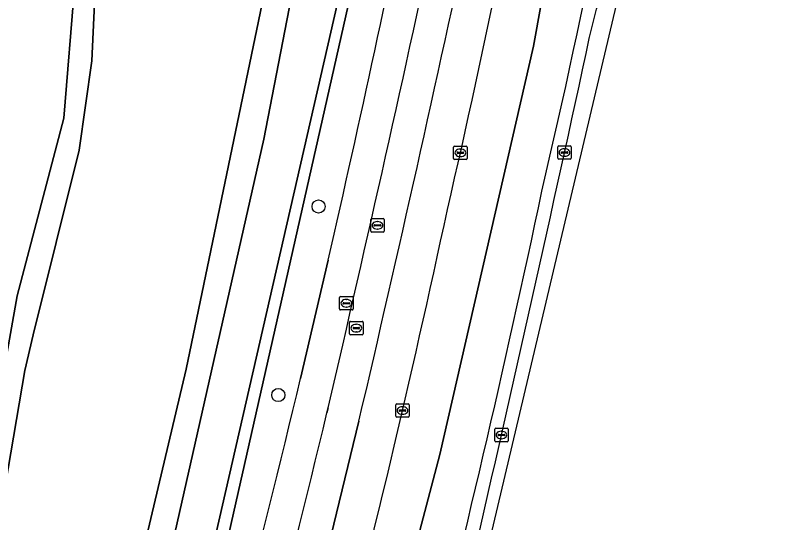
# Model space of a CAD drawing. Extents: x 162073 to 163043, y 381818 to 382561.
# Drawn here: x 162976.8 to 163034.3, y 382359.4 to 382397.1 of the extents above; entities that cross this region are included whole.
import ezdxf

# ---------------------------------------------------------------- set-up
doc = ezdxf.new("R2010")
doc.units = 0
for name, color, linetype in [('IMGEO_Berm_gesloten', 7, 'Continuous'), ('IMGEO_Berm_groen', 7, 'Continuous'), ('IMGEO_Boom', 7, 'Continuous'), ('IMGEO_Fietspad_gesloten', 7, 'Continuous'), ('IMGEO_Kolk', 7, 'Continuous'), ('IMGEO_Loofbos', 7, 'Continuous'), ('IMGEO_Oever', 7, 'Continuous'), ('IMGEO_Rijbaan_regionaal_gesloten', 7, 'Continuous'), ('IMGEO_Rioolput', 7, 'Continuous'), ('IMGEO_Voetpad_gesloten', 7, 'Continuous'), ('IMGEO_Voetpad_open', 7, 'Continuous'), ('IMGEO_Waterloop', 7, 'Continuous')]:
    doc.layers.add(name, color=color, linetype=linetype)

msp = doc.modelspace()

# ---------------------------------------------------------------- linework, layer by layer
at = {"layer": 'IMGEO_Berm_gesloten'}
for centre, radius, start, end in [((162467.167, 382512.671), 563.591, 346.80773, 351.14372), ((162808.395, 382449.774), 217.901, 345.58273, 348.56656), ((160442.005, 382950.684), 2636.541, 346.978946, 347.844549), ((162125.762, 382571.196), 909.584, 345.59294, 348.126529)]:
    msp.add_arc(centre, radius, start, end, dxfattribs=at)
at = {"layer": 'IMGEO_Berm_groen'}
for points in [[(163009.463, 382441.916), (163003.169, 382405.357), (162992.284, 382357.026), (162984.389, 382328.919), (162975.788, 382304.752), (162968.808, 382286.538), (162960.761, 382268.931), (162951.471, 382250), (162946.499, 382240.293), (162935.836, 382222.613), (162931.089, 382215.57), (162929.737, 382213.563), (162926.945, 382208.831), (162905.804, 382178.355)], [(162997.948, 382370.13), (163000, 382378.919)], [(163002.289, 382366.953), (163000, 382357.545)]]:
    msp.add_lwpolyline(points, dxfattribs=at)
for centre, radius, start, end in [((162278.833, 382550.88), 749.16, 347.026116, 349.941257), ((161815.563, 382650.802), 1215.241, 347.071922, 348.577112), ((161002.934, 382834.145), 2053.214, 346.847616, 347.927796), ((162093.494, 382579.594), 936.314, 345.503933, 347.860114), ((162112.043, 382579.694), 910.354, 344.210364, 346.691122)]:
    msp.add_arc(centre, radius, start, end, dxfattribs=at)
at = {"layer": 'IMGEO_Boom'}
for centre in [(162999.29, 382382.916), (162996.296, 382368.891)]:
    msp.add_circle(centre, 0.489, dxfattribs=at)
at = {"layer": 'IMGEO_Fietspad_gesloten'}
for points in [[(163000, 382367.948), (162999.909, 382367.558)], [(163000, 382357.545), (163002.289, 382366.953)]]:
    msp.add_lwpolyline(points, dxfattribs=at)
for centre, radius, start, end in [((161020.196, 382830.157), 2033.042, 346.858993, 347.938696), ((161002.934, 382834.145), 2053.214, 346.847616, 347.927796), ((162160.645, 382567.343), 862.715, 343.999413, 346.610063)]:
    msp.add_arc(centre, radius, start, end, dxfattribs=at)
at = {"layer": 'IMGEO_Kolk'}
for p, q in [((163009.327, 382386.484), (163009.327, 382387.336)), ((163009.402, 382387.41), (163010.254, 382387.41)), ((163009.815, 382387.19), (163009.84, 382387.19)), ((163010.328, 382387.336), (163010.328, 382386.484)), ((163017.065, 382386.5), (163017.065, 382387.352)), ((163017.14, 382387.426), (163017.992, 382387.426)), ((163017.553, 382387.206), (163017.578, 382387.206)), ((163018.066, 382387.352), (163018.066, 382386.5)), ((163009.586, 382386.904), (163009.586, 382386.916)), ((163010.024, 382386.867), (163009.626, 382386.867)), ((163009.629, 382386.953), (163010.027, 382386.953)), ((163009.838, 382386.63), (163009.813, 382386.63)), ((163010.07, 382386.916), (163010.07, 382386.904)), ((163017.324, 382386.92), (163017.324, 382386.932)), ((163017.762, 382386.883), (163017.364, 382386.883)), ((163017.367, 382386.969), (163017.765, 382386.969)), ((163017.576, 382386.646), (163017.551, 382386.646)), ((163017.808, 382386.932), (163017.808, 382386.92)), ((163010.254, 382386.41), (163009.402, 382386.41)), ((163017.992, 382386.426), (163017.14, 382386.426)), ((163005.022, 382367.312), (163005.022, 382368.164)), ((163005.097, 382368.238), (163005.949, 382368.238)), ((163006.023, 382368.164), (163006.023, 382367.312)), ((163005.281, 382367.732), (163005.281, 382367.744)), ((163005.719, 382367.695), (163005.321, 382367.695)), ((163005.324, 382367.781), (163005.722, 382367.781)), ((163005.51, 382368.018), (163005.535, 382368.018)), ((163005.765, 382367.744), (163005.765, 382367.732)), ((163005.949, 382367.238), (163005.097, 382367.238)), ((163005.533, 382367.458), (163005.508, 382367.458)), ((163012.453, 382366.422), (163013.305, 382366.422)), ((163012.378, 382365.496), (163012.378, 382366.348)), ((163012.637, 382365.916), (163012.637, 382365.928)), ((163013.075, 382365.879), (163012.677, 382365.879)), ((163012.68, 382365.965), (163013.078, 382365.965)), ((163012.866, 382366.202), (163012.891, 382366.202)), ((163013.121, 382365.928), (163013.121, 382365.916)), ((163013.379, 382366.348), (163013.379, 382365.496)), ((163013.305, 382365.422), (163012.453, 382365.422)), ((163012.889, 382365.642), (163012.864, 382365.642))]:
    msp.add_line(p, q, dxfattribs=at)
for points in [[(163009.327, 382386.484), (163009.327, 382387.336)], [(163009.402, 382387.41), (163010.254, 382387.41)], [(163010.328, 382387.336), (163010.328, 382386.484)], [(163017.065, 382386.5), (163017.065, 382387.352)], [(163017.14, 382387.426), (163017.992, 382387.426)], [(163018.066, 382387.352), (163018.066, 382386.5)], [(163010.254, 382386.41), (163009.402, 382386.41)], [(163017.992, 382386.426), (163017.14, 382386.426)], [(163005.022, 382367.312), (163005.022, 382368.164)], [(163005.097, 382368.238), (163005.949, 382368.238)], [(163006.023, 382368.164), (163006.023, 382367.312)], [(163005.949, 382367.238), (163005.097, 382367.238)], [(163012.453, 382366.422), (163013.305, 382366.422)], [(163012.378, 382365.496), (163012.378, 382366.348)], [(163013.379, 382366.348), (163013.379, 382365.496)], [(163013.305, 382365.422), (163012.453, 382365.422)]]:
    msp.add_lwpolyline(points, dxfattribs=at)
for centre, radius, start, end in [((163009.404, 382387.334), 0.0765, 91.55205, 178.44795), ((163009.404, 382387.334), 0.0765, 91.55205, 178.44795), ((163010.252, 382387.334), 0.0765, 1.55205, 88.44795), ((163010.252, 382387.334), 0.0765, 1.55205, 88.44795), ((163017.142, 382387.35), 0.0765, 91.55205, 178.44795), ((163017.142, 382387.35), 0.0765, 91.55205, 178.44795), ((163017.99, 382387.35), 0.0765, 1.55205, 88.44795), ((163017.99, 382387.35), 0.0765, 1.55205, 88.44795), ((163009.626, 382386.913), 0.0403, 85.87752, 175.75265), ((163009.623, 382386.903), 0.0366, 178.93798, 274.71019), ((163010.027, 382386.91), 0.043, 264.86636, 352.45326), ((163010.031, 382386.915), 0.0386, 1.73085, 96.63898), ((163017.364, 382386.929), 0.0403, 85.87752, 175.75265), ((163017.361, 382386.919), 0.0366, 178.93798, 274.71019), ((163017.765, 382386.926), 0.043, 264.86636, 352.45326), ((163017.769, 382386.931), 0.0386, 1.73085, 96.63898), ((163009.404, 382386.486), 0.0765, 181.55205, 268.44795), ((163009.404, 382386.486), 0.0765, 181.55205, 268.44795), ((163010.252, 382386.486), 0.0765, 271.55205, 358.44795), ((163010.252, 382386.486), 0.0765, 271.55205, 358.44795), ((163017.142, 382386.502), 0.0765, 181.55205, 268.44795), ((163017.142, 382386.502), 0.0765, 181.55205, 268.44795), ((163017.99, 382386.502), 0.0765, 271.55205, 358.44795), ((163017.99, 382386.502), 0.0765, 271.55205, 358.44795), ((163005.099, 382368.162), 0.0765, 91.55205, 178.44795), ((163005.099, 382368.162), 0.0765, 91.55205, 178.44795), ((163005.947, 382368.162), 0.0765, 1.55205, 88.44795), ((163005.947, 382368.162), 0.0765, 1.55205, 88.44795), ((163005.321, 382367.741), 0.0403, 85.87752, 175.75265), ((163005.318, 382367.731), 0.0366, 178.93798, 274.71019), ((163005.722, 382367.738), 0.043, 264.86636, 352.45326), ((163005.726, 382367.743), 0.0386, 1.73085, 96.63898), ((163005.099, 382367.314), 0.0765, 181.55205, 268.44795), ((163005.099, 382367.314), 0.0765, 181.55205, 268.44795), ((163005.947, 382367.314), 0.0765, 271.55205, 358.44795), ((163005.947, 382367.314), 0.0765, 271.55205, 358.44795), ((163012.455, 382366.346), 0.0765, 91.55205, 178.44795), ((163012.455, 382366.346), 0.0765, 91.55205, 178.44795), ((163013.303, 382366.346), 0.0765, 1.55205, 88.44795), ((163013.303, 382366.346), 0.0765, 1.55205, 88.44795), ((163012.677, 382365.925), 0.0403, 85.87752, 175.75265), ((163012.674, 382365.915), 0.0366, 178.93798, 274.71019), ((163013.078, 382365.922), 0.043, 264.86636, 352.45326), ((163013.082, 382365.927), 0.0386, 1.73085, 96.63898), ((163012.455, 382365.498), 0.0765, 181.55205, 268.44795), ((163012.455, 382365.498), 0.0765, 181.55205, 268.44795), ((163013.303, 382365.498), 0.0765, 271.55205, 358.44795), ((163013.303, 382365.498), 0.0765, 271.55205, 358.44795)]:
    msp.add_arc(centre, radius, start, end, dxfattribs=at)
for centre, major_axis, ratio, start_param, end_param in [((163009.814, 382386.91), (-0.387, 0.002), 0.722429, 4.712389, 7.853982), ((163009.839, 382386.91), (-0.39, 0.002), 0.717154, 1.570796, 4.712389), ((163017.552, 382386.926), (-0.387, 0.002), 0.722429, 4.712389, 7.853982), ((163017.577, 382386.926), (-0.39, 0.002), 0.717154, 1.570796, 4.712389), ((163005.509, 382367.738), (-0.387, 0.002), 0.722429, 4.712389, 7.853982), ((163005.534, 382367.738), (-0.39, 0.002), 0.717154, 1.570796, 4.712389), ((163012.865, 382365.922), (-0.387, 0.002), 0.722429, 4.712389, 7.853982), ((163012.89, 382365.922), (-0.39, 0.002), 0.717154, 1.570796, 4.712389)]:
    msp.add_ellipse(centre, major_axis=major_axis, ratio=ratio, start_param=start_param, end_param=end_param, dxfattribs=at)
at = {"layer": 'IMGEO_Loofbos'}
for points in [[(162975.46, 382368.288), (162976.876, 382376.274), (162980.344, 382389.491), (162981.182, 382399.534), (162980.344, 382410.491), (162978.288, 382418.82), (162973.109, 382431.527)], [(162975.418, 382431.161), (162979.892, 382419.367), (162982.055, 382412.307), (162982.994, 382405.506), (162982.428, 382393.752), (162981.49, 382387.093), (162978.065, 382373.373), (162977.454, 382370.716), (162975.341, 382358.476)], [(162963.955, 382290.894), (162969.218, 382303.881), (162976.764, 382325.307), (162982.193, 382343.106), (162986.049, 382356.464), (162989.459, 382370.819), (162998.355, 382413.783)]]:
    msp.add_lwpolyline(points, dxfattribs=at)
at = {"layer": 'IMGEO_Oever'}
for points in [[(162892.722, 382168.464), (162918.54, 382203.454), (162931.618, 382221.798), (162955.992, 382266.044), (162969.325, 382297.636), (162974.421, 382310.46), (162988.433, 382357.849), (162995.227, 382387.912), (163000.068, 382413.008), (163000.875, 382419.675), (163000.196, 382423.666), (162998.667, 382428.337), (162994.251, 382448.974)], [(163008.773, 382448.889), (163008.614, 382441.447), (163001.225, 382400.343), (162989.378, 382348.581), (162985.811, 382335.46), (162984.75, 382331.723), (162975.992, 382306.224), (162975.365, 382304.579), (162961.799, 382271.914), (162959.187, 382266.607), (162950.695, 382249.292), (162938.115, 382226.798), (162934.76, 382221.447), (162923.062, 382203.846), (162910.026, 382185.333)], [(162827.052, 382100.158), (162834.001, 382104.842), (162837.2, 382107.28), (162849.38, 382117.57), (162857.282, 382124.933), (162872.251, 382139.718), (162883.668, 382152.294), (162899.535, 382170.594), (162905.804, 382178.355), (162926.945, 382208.831), (162929.737, 382213.563), (162931.089, 382215.57), (162935.836, 382222.613), (162946.499, 382240.293), (162951.471, 382250), (162960.761, 382268.931), (162968.808, 382286.538), (162975.788, 382304.752), (162984.389, 382328.919), (162992.284, 382357.026), (163003.169, 382405.357), (163009.463, 382441.916)], [(162998.355, 382413.783), (162989.459, 382370.819), (162986.049, 382356.464), (162982.193, 382343.106), (162976.764, 382325.307), (162969.218, 382303.881), (162963.955, 382290.894), (162956.799, 382274.275), (162944.627, 382250), (162941.092, 382243.667), (162927.039, 382220.169), (162920.308, 382210.566), (162913.654, 382201.075), (162904.582, 382188.642), (162891.22, 382171.7), (162879.767, 382158.337), (162866.744, 382144.32), (162846.879, 382124.841), (162835.948, 382115.508), (162816.441, 382100.26), (162816.03, 382099.774)]]:
    msp.add_lwpolyline(points, dxfattribs=at)
at = {"layer": 'IMGEO_Rijbaan_regionaal_gesloten'}
for points in [[(163024.727, 382478.897), (163022.094, 382461.391), (163021.27, 382454.791), (163020.83, 382451.386), (163020.222, 382446.563), (163023.682, 382445.756), (163021.024, 382426.499), (163020.138, 382421.707), (163019.252, 382416.915), (163015.267, 382394.846), (163008.303, 382364.481), (163000.856, 382336.21), (162998.252, 382327.416), (162995.648, 382318.621), (162984.803, 382289.132), (162980.91, 382279.813), (162977.017, 382270.493), (162968.675, 382253.662), (162966.989, 382250), (162962.804, 382241.338), (162958.2, 382233.459), (162960.969, 382231.641)], [(162956.261, 382217.556), (162959.404, 382222.731), (162963.365, 382229.253), (162982.804, 382270.096), (163002.164, 382316.367), (163021.987, 382400.242), (163034.29, 382443.535), (163032.875, 382443.8), (163030.371, 382435.334), (163023.486, 382412.136), (163021.972, 382406.58)], [(162955.491, 382235.237), (162958.2, 382233.459), (162962.804, 382241.338), (162966.989, 382250), (162968.675, 382253.662), (162977.017, 382270.493), (162980.91, 382279.813), (162984.803, 382289.132), (162995.648, 382318.621), (162998.252, 382327.416), (163000.856, 382336.21), (163008.303, 382364.481), (163015.267, 382394.846), (163019.252, 382416.915)]]:
    msp.add_lwpolyline(points, dxfattribs=at)
for centre, radius, start, end in [((162467.167, 382512.671), 563.591, 346.80773, 351.14372), ((162278.833, 382550.88), 749.16, 347.026116, 349.941257), ((162808.395, 382449.774), 217.901, 345.58273, 348.56656), ((160442.005, 382950.684), 2636.541, 346.978946, 347.844549), ((162125.762, 382571.196), 909.584, 345.59294, 348.126529), ((162093.494, 382579.594), 936.314, 345.503933, 347.860114)]:
    msp.add_arc(centre, radius, start, end, dxfattribs=at)
at = {"layer": 'IMGEO_Rioolput'}
for p, q in [((163003.239, 382382.014), (163004.091, 382382.014)), ((163003.164, 382381.088), (163003.164, 382381.94)), ((163003.423, 382381.508), (163003.423, 382381.52)), ((163003.861, 382381.471), (163003.463, 382381.471)), ((163003.466, 382381.557), (163003.864, 382381.557)), ((163003.652, 382381.794), (163003.677, 382381.794)), ((163003.907, 382381.52), (163003.907, 382381.508)), ((163004.165, 382381.94), (163004.165, 382381.088)), ((163004.091, 382381.014), (163003.239, 382381.014)), ((163003.675, 382381.234), (163003.65, 382381.234)), ((163000.929, 382376.218), (163001.781, 382376.218)), ((163000.854, 382375.292), (163000.854, 382376.144)), ((163001.113, 382375.712), (163001.113, 382375.724)), ((163001.551, 382375.675), (163001.153, 382375.675)), ((163001.156, 382375.761), (163001.554, 382375.761)), ((163001.342, 382375.998), (163001.367, 382375.998)), ((163001.597, 382375.724), (163001.597, 382375.712)), ((163001.855, 382376.144), (163001.855, 382375.292)), ((163001.781, 382375.218), (163000.929, 382375.218)), ((163001.365, 382375.438), (163001.34, 382375.438)), ((163001.592, 382373.445), (163001.592, 382374.297)), ((163001.667, 382374.371), (163002.519, 382374.371)), ((163001.894, 382373.914), (163002.292, 382373.914)), ((163002.08, 382374.151), (163002.105, 382374.151)), ((163002.593, 382374.297), (163002.593, 382373.445)), ((163002.519, 382373.371), (163001.667, 382373.371)), ((163001.851, 382373.865), (163001.851, 382373.877)), ((163002.289, 382373.828), (163001.891, 382373.828)), ((163002.103, 382373.591), (163002.078, 382373.591)), ((163002.335, 382373.877), (163002.335, 382373.865))]:
    msp.add_line(p, q, dxfattribs=at)
for points in [[(163003.239, 382382.014), (163004.091, 382382.014)], [(163003.164, 382381.088), (163003.164, 382381.94)], [(163004.165, 382381.94), (163004.165, 382381.088)], [(163004.091, 382381.014), (163003.239, 382381.014)], [(163000.929, 382376.218), (163001.781, 382376.218)], [(163000.854, 382375.292), (163000.854, 382376.144)], [(163001.855, 382376.144), (163001.855, 382375.292)], [(163001.781, 382375.218), (163000.929, 382375.218)], [(163001.592, 382373.445), (163001.592, 382374.297)], [(163001.667, 382374.371), (163002.519, 382374.371)], [(163002.593, 382374.297), (163002.593, 382373.445)], [(163002.519, 382373.371), (163001.667, 382373.371)]]:
    msp.add_lwpolyline(points, dxfattribs=at)
for centre, radius, start, end in [((163003.241, 382381.938), 0.0765, 91.55205, 178.44795), ((163003.241, 382381.938), 0.0765, 91.55205, 178.44795), ((163004.089, 382381.938), 0.0765, 1.55205, 88.44795), ((163004.089, 382381.938), 0.0765, 1.55205, 88.44795), ((163003.463, 382381.517), 0.0403, 85.87752, 175.75265), ((163003.46, 382381.507), 0.0366, 178.93798, 274.71019), ((163003.864, 382381.514), 0.043, 264.86636, 352.45326), ((163003.868, 382381.519), 0.0386, 1.73085, 96.63898), ((163003.241, 382381.09), 0.0765, 181.55205, 268.44795), ((163003.241, 382381.09), 0.0765, 181.55205, 268.44795), ((163004.089, 382381.09), 0.0765, 271.55205, 358.44795), ((163004.089, 382381.09), 0.0765, 271.55205, 358.44795), ((163000.931, 382376.142), 0.0765, 91.55205, 178.44795), ((163000.931, 382376.142), 0.0765, 91.55205, 178.44795), ((163001.779, 382376.142), 0.0765, 1.55205, 88.44795), ((163001.779, 382376.142), 0.0765, 1.55205, 88.44795), ((163001.153, 382375.721), 0.0403, 85.87752, 175.75265), ((163001.15, 382375.711), 0.0366, 178.93798, 274.71019), ((163001.554, 382375.718), 0.043, 264.86636, 352.45326), ((163001.558, 382375.723), 0.0386, 1.73085, 96.63898), ((163000.931, 382375.294), 0.0765, 181.55205, 268.44795), ((163000.931, 382375.294), 0.0765, 181.55205, 268.44795), ((163001.779, 382375.294), 0.0765, 271.55205, 358.44795), ((163001.779, 382375.294), 0.0765, 271.55205, 358.44795), ((163001.669, 382374.295), 0.0765, 91.55205, 178.44795), ((163001.669, 382374.295), 0.0765, 91.55205, 178.44795), ((163001.891, 382373.874), 0.0403, 85.87752, 175.75265), ((163002.296, 382373.876), 0.0386, 1.73085, 96.63898), ((163002.517, 382374.295), 0.0765, 1.55205, 88.44795), ((163002.517, 382374.295), 0.0765, 1.55205, 88.44795), ((163001.669, 382373.447), 0.0765, 181.55205, 268.44795), ((163001.669, 382373.447), 0.0765, 181.55205, 268.44795), ((163001.888, 382373.864), 0.0366, 178.93798, 274.71019), ((163002.292, 382373.871), 0.043, 264.86636, 352.45326), ((163002.517, 382373.447), 0.0765, 271.55205, 358.44795), ((163002.517, 382373.447), 0.0765, 271.55205, 358.44795)]:
    msp.add_arc(centre, radius, start, end, dxfattribs=at)
for centre, major_axis, ratio, start_param, end_param in [((163003.651, 382381.514), (-0.387, 0.002), 0.722429, 4.712389, 7.853982), ((163003.676, 382381.514), (-0.39, 0.002), 0.717154, 1.570796, 4.712389), ((163001.341, 382375.718), (-0.387, 0.002), 0.722429, 4.712389, 7.853982), ((163001.366, 382375.718), (-0.39, 0.002), 0.717154, 1.570796, 4.712389), ((163002.079, 382373.871), (-0.387, 0.002), 0.722429, 4.712389, 7.853982), ((163002.104, 382373.871), (-0.39, 0.002), 0.717154, 1.570796, 4.712389)]:
    msp.add_ellipse(centre, major_axis=major_axis, ratio=ratio, start_param=start_param, end_param=end_param, dxfattribs=at)
at = {"layer": 'IMGEO_Voetpad_gesloten'}
for points in [[(162975.341, 382358.476), (162977.454, 382370.716), (162978.065, 382373.373), (162981.49, 382387.093), (162982.428, 382393.752), (162982.994, 382405.506), (162982.055, 382412.307), (162979.892, 382419.367), (162975.418, 382431.161), (162974.502, 382432.975), (162973.55, 382434.767), (162972.524, 382436.513), (162970.771, 382438.993), (162970.108, 382439.776), (162968.662, 382441.214), (162967.326, 382442.241), (162965.284, 382443.344), (162963.393, 382444.046), (162961.417, 382444.596)], [(162973.109, 382431.527), (162978.288, 382418.82), (162980.344, 382410.491), (162981.182, 382399.534), (162980.344, 382389.491), (162976.876, 382376.274), (162975.46, 382368.288)]]:
    msp.add_lwpolyline(points, dxfattribs=at)
at = {"layer": 'IMGEO_Voetpad_open'}
for points in [[(163000, 382378.919), (162997.948, 382370.13)], [(162999.909, 382367.558), (163000, 382367.948)]]:
    msp.add_lwpolyline(points, dxfattribs=at)
for centre, radius, start, end in [((161815.563, 382650.802), 1215.241, 347.071922, 348.577112), ((161020.196, 382830.157), 2033.042, 346.858993, 347.938696), ((162112.043, 382579.694), 910.354, 344.210364, 346.691122), ((162160.645, 382567.343), 862.715, 343.999413, 346.610063)]:
    msp.add_arc(centre, radius, start, end, dxfattribs=at)
at = {"layer": 'IMGEO_Waterloop'}
for points in [[(162994.251, 382448.974), (162998.667, 382428.337), (163000.196, 382423.666), (163000.875, 382419.675), (163000.068, 382413.008), (162995.227, 382387.912), (162988.433, 382357.849), (162974.421, 382310.46), (162969.325, 382297.636), (162955.992, 382266.044), (162931.618, 382221.798), (162918.54, 382203.454), (162892.722, 382168.464)], [(162910.026, 382185.333), (162923.062, 382203.846), (162934.76, 382221.447), (162938.115, 382226.798), (162950.695, 382249.292), (162959.187, 382266.607), (162961.799, 382271.914), (162975.365, 382304.579), (162975.992, 382306.224), (162984.75, 382331.723), (162985.811, 382335.46), (162989.378, 382348.581), (163001.225, 382400.343), (163008.614, 382441.447), (163008.773, 382448.889)]]:
    msp.add_lwpolyline(points, dxfattribs=at)

doc.saveas('drawing.dxf')
